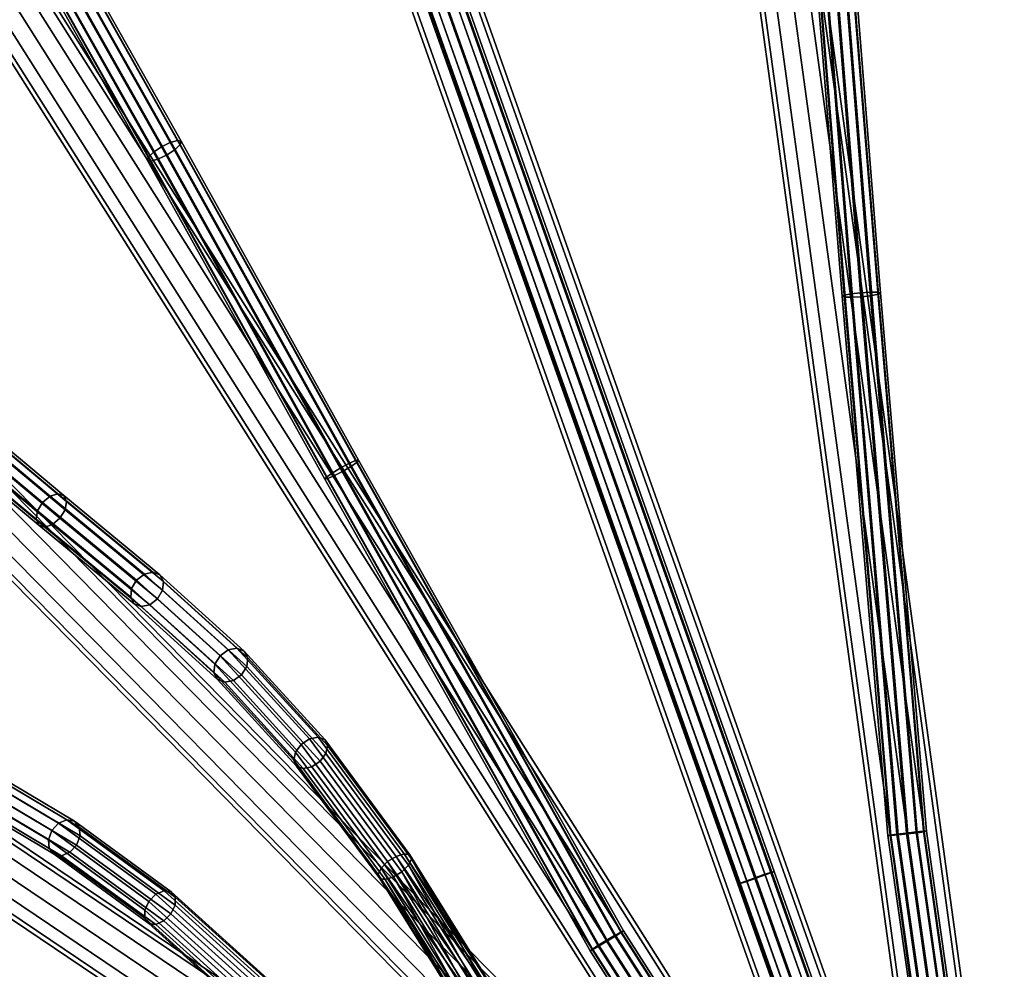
# Model space of a CAD drawing. Extents: x -43.1 to 43.1, y -41.3 to 41.3.
# Tile 512 of 744: x -7.9 to 0, y 4.9 to 12.5. Entities that reach past the tile are written whole.
import ezdxf

# ---------------------------------------------------------------- set-up
doc = ezdxf.new("R2010")
doc.units = 0
doc.layers.add('CABLE.1', color=18, linetype='CONTINUOUS')
doc.layers.add('METAL_BASE', color=254, linetype='CONTINUOUS')

msp = doc.modelspace()

# ---------------------------------------------------------------- linework, layer by layer
at = {"layer": 'CABLE.1'}
for points in [[(-6.6851, 11.5119, 36.455), (-6.7556, 11.4777, 36.4728), (-7.7512, 13.2467, 35.7588), (-7.6798, 13.2793, 35.7417)], [(-6.6272, 11.5285, 36.4015), (-6.6851, 11.5119, 36.455), (-7.6798, 13.2793, 35.7417), (-7.6181, 13.2893, 35.6909)], [(-6.5975, 11.523, 36.3267), (-6.6272, 11.5285, 36.4015), (-7.6181, 13.2893, 35.6909), (-7.5828, 13.2739, 35.6201)], [(-6.604, 11.4969, 36.2506), (-6.5975, 11.523, 36.3267), (-7.5828, 13.2739, 35.6201), (-7.5833, 13.2372, 35.5483)], [(-6.8199, 11.435, 36.4502), (-6.8608, 11.3953, 36.3933), (-7.8494, 13.1521, 35.6842), (-7.8133, 13.2001, 35.7378)], [(-6.7556, 11.4777, 36.4728), (-6.8199, 11.435, 36.4502), (-7.8133, 13.2001, 35.7378), (-7.7512, 13.2467, 35.7588)], [(-6.7091, 11.4145, 36.1711), (-6.6448, 11.4572, 36.1937), (-7.6195, 13.1892, 35.4947), (-7.6816, 13.1426, 35.4736)], [(-6.6448, 11.4572, 36.1937), (-6.604, 11.4969, 36.2506), (-7.5833, 13.2372, 35.5483), (-7.6195, 13.1892, 35.4947)], [(-1.2818, 10.2887, 17.8864), (-1.2994, 10.2789, 17.8084), (-1.5342, 13.1933, 17.3172), (-1.5175, 13.2144, 17.3933)], [(-1.2994, 10.2789, 17.8084), (-1.2756, 10.2727, 17.7318), (-1.5095, 13.176, 17.2424), (-1.5342, 13.1933, 17.3172)], [(-1.2275, 10.2994, 17.9448), (-1.2818, 10.2887, 17.8864), (-1.5175, 13.2144, 17.3933), (-1.4639, 13.2336, 17.4502)], [(-1.151, 10.3082, 17.9679), (-1.2275, 10.2994, 17.9448), (-1.4639, 13.2336, 17.4502), (-1.3877, 13.2457, 17.4728)], [(-1.0728, 10.3127, 17.9497), (-1.151, 10.3082, 17.9679), (-1.3877, 13.2457, 17.4728), (-1.3093, 13.2476, 17.455)], [(-1.1385, 10.2763, 17.6586), (-1.062, 10.2851, 17.6818), (-1.2953, 13.1812, 17.1937), (-1.3715, 13.169, 17.1711)], [(-1.0139, 10.3117, 17.8948), (-1.0728, 10.3127, 17.9497), (-1.3093, 13.2476, 17.455), (-1.2497, 13.2387, 17.4015)], [(-1.062, 10.2851, 17.6818), (-1.0077, 10.2958, 17.7402), (-1.2417, 13.2003, 17.2506), (-1.2953, 13.1812, 17.1937)], [(-0.9901, 10.3056, 17.8181), (-1.0139, 10.3117, 17.8948), (-1.2497, 13.2387, 17.4015), (-1.225, 13.2214, 17.3267)], [(-1.0077, 10.2958, 17.7402), (-0.9901, 10.3056, 17.8181), (-1.225, 13.2214, 17.3267), (-1.2417, 13.2003, 17.2506)], [(-6.8608, 11.3953, 36.3933), (-6.8673, 11.3692, 36.3172), (-7.8499, 13.1154, 35.6124), (-7.8494, 13.1521, 35.6842)], [(-6.8673, 11.3692, 36.3172), (-6.8376, 11.3637, 36.2424), (-7.8146, 13.1, 35.5416), (-7.8499, 13.1154, 35.6124)], [(-6.8376, 11.3637, 36.2424), (-6.7797, 11.3803, 36.1889), (-7.753, 13.11, 35.4908), (-7.8146, 13.1, 35.5416)], [(-6.7797, 11.3803, 36.1889), (-6.7091, 11.4145, 36.1711), (-7.6816, 13.1426, 35.4736), (-7.753, 13.11, 35.4908)], [(-1.8631, 5.6642, 27.911), (-1.9171, 5.6463, 27.9678), (-4.5528, 13.0895, 27.7084), (-4.498, 13.105, 27.6517)], [(-1.843, 5.6697, 27.8333), (-1.8631, 5.6642, 27.911), (-4.498, 13.105, 27.6517), (-4.4767, 13.1072, 27.5741)], [(-1.8621, 5.6613, 27.7557), (-1.843, 5.6697, 27.8333), (-4.4767, 13.1072, 27.5741), (-4.4947, 13.0955, 27.4966)], [(-1.2756, 10.2727, 17.7318), (-1.2167, 10.2718, 17.6769), (-1.4499, 13.1671, 17.1889), (-1.5095, 13.176, 17.2424)], [(-1.2167, 10.2718, 17.6769), (-1.1385, 10.2763, 17.6586), (-1.3715, 13.169, 17.1711), (-1.4499, 13.1671, 17.1889)], [(-2.0635, 5.5945, 27.9678), (-2.1167, 5.5744, 27.911), (-4.7516, 13.0152, 27.6517), (-4.6992, 13.0376, 27.7084)], [(-1.9904, 5.6208, 27.9886), (-2.0635, 5.5945, 27.9678), (-4.6992, 13.0376, 27.7084), (-4.6265, 13.0648, 27.7292)], [(-2.0617, 5.5894, 27.6989), (-1.9884, 5.615, 27.6781), (-4.6198, 13.0459, 27.4191), (-4.6934, 13.0212, 27.4398)], [(-1.9171, 5.6463, 27.9678), (-1.9904, 5.6208, 27.9886), (-4.6265, 13.0648, 27.7292), (-4.5528, 13.0895, 27.7084)], [(-1.9884, 5.615, 27.6781), (-1.9153, 5.6413, 27.6989), (-4.547, 13.0731, 27.4398), (-4.6198, 13.0459, 27.4191)], [(-1.9153, 5.6413, 27.6989), (-1.8621, 5.6613, 27.7557), (-4.4947, 13.0955, 27.4966), (-4.547, 13.0731, 27.4398)], [(-2.1167, 5.5744, 27.911), (-2.1358, 5.566, 27.8333), (-4.7695, 13.0035, 27.5741), (-4.7516, 13.0152, 27.6517)], [(-2.1358, 5.566, 27.8333), (-2.1157, 5.5715, 27.7557), (-4.7483, 13.0057, 27.4966), (-4.7695, 13.0035, 27.5741)], [(-2.1157, 5.5715, 27.7557), (-2.0617, 5.5894, 27.6989), (-4.6934, 13.0212, 27.4398), (-4.7483, 13.0057, 27.4966)], [(-5.1988, 8.9628, 36.8948), (-5.2528, 8.9393, 36.9497), (-6.6851, 11.5119, 36.455), (-6.6272, 11.5285, 36.4015)], [(-5.1746, 8.9671, 36.8181), (-5.1988, 8.9628, 36.8948), (-6.6272, 11.5285, 36.4015), (-6.5975, 11.523, 36.3267)], [(-5.3221, 8.9028, 36.9679), (-5.388, 8.863, 36.9448), (-6.8199, 11.435, 36.4502), (-6.7556, 11.4777, 36.4728)], [(-5.2528, 8.9393, 36.9497), (-5.3221, 8.9028, 36.9679), (-6.7556, 11.4777, 36.4728), (-6.6851, 11.5119, 36.455)], [(-5.2975, 8.8789, 36.6586), (-5.2316, 8.9186, 36.6818), (-6.6448, 11.4572, 36.1937), (-6.7091, 11.4145, 36.1711)], [(-5.2316, 8.9186, 36.6818), (-5.1866, 8.9509, 36.7402), (-6.604, 11.4969, 36.2506), (-6.6448, 11.4572, 36.1937)], [(-5.1866, 8.9509, 36.7402), (-5.1746, 8.9671, 36.8181), (-6.5975, 11.523, 36.3267), (-6.604, 11.4969, 36.2506)], [(-5.433, 8.8308, 36.8864), (-5.445, 8.8146, 36.8084), (-6.8673, 11.3692, 36.3172), (-6.8608, 11.3953, 36.3933)], [(-5.445, 8.8146, 36.8084), (-5.4208, 8.8188, 36.7318), (-6.8376, 11.3637, 36.2424), (-6.8673, 11.3692, 36.3172)], [(-5.388, 8.863, 36.9448), (-5.433, 8.8308, 36.8864), (-6.8608, 11.3953, 36.3933), (-6.8199, 11.435, 36.4502)], [(-5.4208, 8.8188, 36.7318), (-5.3668, 8.8424, 36.6769), (-6.7797, 11.3803, 36.1889), (-6.8376, 11.3637, 36.2424)], [(-5.3668, 8.8424, 36.6769), (-5.2975, 8.8789, 36.6586), (-6.7091, 11.4145, 36.1711), (-6.7797, 11.3803, 36.1889)], [(-0.9143, 5.9601, 18.0814), (-0.9324, 5.9561, 18.0032), (-1.2994, 10.2789, 17.8084), (-1.2818, 10.2887, 17.8864)], [(-0.9324, 5.9561, 18.0032), (-0.9092, 5.9567, 17.9262), (-1.2756, 10.2727, 17.7318), (-1.2994, 10.2789, 17.8084)], [(-0.8596, 5.9679, 18.1399), (-0.9143, 5.9601, 18.0814), (-1.2818, 10.2887, 17.8864), (-1.2275, 10.2994, 17.9448)], [(-0.9092, 5.9567, 17.9262), (-0.8509, 5.9619, 17.871), (-1.2167, 10.2718, 17.6769), (-1.2756, 10.2727, 17.7318)], [(-0.7832, 5.9771, 18.1629), (-0.8596, 5.9679, 18.1399), (-1.2275, 10.2994, 17.9448), (-1.151, 10.3082, 17.9679)], [(-0.8509, 5.9619, 17.871), (-0.7731, 5.9702, 17.8525), (-1.1385, 10.2763, 17.6586), (-1.2167, 10.2718, 17.6769)], [(-0.7053, 5.9855, 18.1444), (-0.7832, 5.9771, 18.1629), (-1.151, 10.3082, 17.9679), (-1.0728, 10.3127, 17.9497)], [(-0.7731, 5.9702, 17.8525), (-0.6966, 5.9795, 17.8755), (-1.062, 10.2851, 17.6818), (-1.1385, 10.2763, 17.6586)], [(-0.647, 5.9907, 18.0892), (-0.7053, 5.9855, 18.1444), (-1.0728, 10.3127, 17.9497), (-1.0139, 10.3117, 17.8948)], [(-0.6966, 5.9795, 17.8755), (-0.642, 5.9872, 17.934), (-1.0077, 10.2958, 17.7402), (-1.062, 10.2851, 17.6818)], [(-0.6238, 5.9913, 18.0122), (-0.647, 5.9907, 18.0892), (-1.0139, 10.3117, 17.8948), (-0.9901, 10.3056, 17.8181)], [(-0.642, 5.9872, 17.934), (-0.6238, 5.9913, 18.0122), (-0.9901, 10.3056, 17.8181), (-1.0077, 10.2958, 17.7402)], [(-7.6478, 8.6767, 41.167), (-7.7076, 8.6261, 41.1853), (-8.6076, 9.3767, 40.5132), (-8.5512, 9.4302, 40.4925)], [(-7.5855, 8.697, 41.12), (-7.6478, 8.6767, 41.167), (-8.5512, 9.4302, 40.4925), (-8.4994, 9.4594, 40.4376)], [(-7.5372, 8.6815, 41.0569), (-7.5855, 8.697, 41.12), (-8.4994, 9.4594, 40.4376), (-8.466, 9.4564, 40.3634)], [(-7.5274, 8.5683, 40.9499), (-7.5159, 8.6344, 40.9946), (-8.46, 9.422, 40.2897), (-8.4829, 9.3656, 40.2363)], [(-7.5159, 8.6344, 40.9946), (-7.5372, 8.6815, 41.0569), (-8.466, 9.4564, 40.3634), (-8.46, 9.422, 40.2897)], [(-7.7076, 8.6261, 41.1853), (-7.7487, 8.5587, 41.17), (-8.6534, 9.3133, 40.4943), (-8.6076, 9.3767, 40.5132)], [(-7.5685, 8.5008, 40.9346), (-7.5274, 8.5683, 40.9499), (-8.4829, 9.3656, 40.2363), (-8.5288, 9.3021, 40.2174)], [(-7.7487, 8.5587, 41.17), (-7.7602, 8.4925, 41.1252), (-8.6764, 9.2568, 40.4409), (-8.6534, 9.3133, 40.4943)], [(-7.7602, 8.4925, 41.1252), (-7.7389, 8.4454, 41.0629), (-8.6704, 9.2225, 40.3671), (-8.6764, 9.2568, 40.4409)], [(-7.6907, 8.4299, 40.9999), (-7.6283, 8.4502, 40.9529), (-8.5851, 9.2486, 40.2381), (-8.637, 9.2195, 40.2929)], [(-7.6283, 8.4502, 40.9529), (-7.5685, 8.5008, 40.9346), (-8.5288, 9.3021, 40.2174), (-8.5851, 9.2486, 40.2381)], [(-7.7389, 8.4454, 41.0629), (-7.6907, 8.4299, 40.9999), (-8.637, 9.2195, 40.2929), (-8.6704, 9.2225, 40.3671)], [(-3.124, 5.1541, 37.1444), (-3.1913, 5.1142, 37.1629), (-5.3221, 8.9028, 36.9679), (-5.2528, 8.9393, 36.9497)], [(-3.073, 5.183, 37.0892), (-3.124, 5.1541, 37.1444), (-5.2528, 8.9393, 36.9497), (-5.1988, 8.9628, 36.8948)], [(-3.1135, 5.1522, 36.8755), (-3.067, 5.1819, 36.934), (-5.1866, 8.9509, 36.7402), (-5.2316, 8.9186, 36.6818)], [(-3.0522, 5.1931, 37.0122), (-3.073, 5.183, 37.0892), (-5.1988, 8.9628, 36.8948), (-5.1746, 8.9671, 36.8181)], [(-3.067, 5.1819, 36.934), (-3.0522, 5.1931, 37.0122), (-5.1746, 8.9671, 36.8181), (-5.1866, 8.9509, 36.7402)], [(-3.2571, 5.074, 37.1399), (-3.3036, 5.0443, 37.0814), (-5.433, 8.8308, 36.8864), (-5.388, 8.863, 36.9448)], [(-3.2976, 5.0433, 36.9262), (-3.2466, 5.0722, 36.871), (-5.3668, 8.8424, 36.6769), (-5.4208, 8.8188, 36.7318)], [(-3.1913, 5.1142, 37.1629), (-3.2571, 5.074, 37.1399), (-5.388, 8.863, 36.9448), (-5.3221, 8.9028, 36.9679)], [(-3.2466, 5.0722, 36.871), (-3.1793, 5.1121, 36.8525), (-5.2975, 8.8789, 36.6586), (-5.3668, 8.8424, 36.6769)], [(-3.1793, 5.1121, 36.8525), (-3.1135, 5.1522, 36.8755), (-5.2316, 8.9186, 36.6818), (-5.2975, 8.8789, 36.6586)], [(-3.3036, 5.0443, 37.0814), (-3.3184, 5.0331, 37.0032), (-5.445, 8.8146, 36.8084), (-5.433, 8.8308, 36.8864)], [(-3.3184, 5.0331, 37.0032), (-3.2976, 5.0433, 36.9262), (-5.4208, 8.8188, 36.7318), (-5.445, 8.8146, 36.8084)], [(-6.8235, 8.0687, 42.0605), (-6.8917, 8.0533, 42.1002), (-7.6478, 8.6767, 41.167), (-7.5855, 8.697, 41.12)], [(-6.7677, 8.0469, 42.0066), (-6.8235, 8.0687, 42.0605), (-7.5855, 8.697, 41.12), (-7.5372, 8.6815, 41.0569)], [(-6.9542, 8.005, 42.1152), (-6.9942, 7.9366, 42.1015), (-7.7487, 8.5587, 41.17), (-7.7076, 8.6261, 41.1853)], [(-6.8917, 8.0533, 42.1002), (-6.9542, 8.005, 42.1152), (-7.7076, 8.6261, 41.1853), (-7.6478, 8.6767, 41.167)], [(-6.7394, 7.9939, 41.9532), (-6.7677, 8.0469, 42.0066), (-7.5372, 8.6815, 41.0569), (-7.5159, 8.6344, 40.9946)], [(-6.7461, 7.9238, 41.9143), (-6.7394, 7.9939, 41.9532), (-7.5159, 8.6344, 40.9946), (-7.5274, 8.5683, 40.9499)], [(-6.9942, 7.9366, 42.1015), (-7.0009, 7.8665, 42.0626), (-7.7602, 8.4925, 41.1252), (-7.7487, 8.5587, 41.17)], [(-6.7861, 7.8554, 41.9006), (-6.7461, 7.9238, 41.9143), (-7.5274, 8.5683, 40.9499), (-7.5685, 8.5008, 40.9346)], [(-7.0009, 7.8665, 42.0626), (-6.9726, 7.8135, 42.0092), (-7.7389, 8.4454, 41.0629), (-7.7602, 8.4925, 41.1252)], [(-6.9726, 7.8135, 42.0092), (-6.9168, 7.7917, 41.9553), (-7.6907, 8.4299, 40.9999), (-7.7389, 8.4454, 41.0629)], [(-6.9168, 7.7917, 41.9553), (-6.8486, 7.807, 41.9156), (-7.6283, 8.4502, 40.9529), (-7.6907, 8.4299, 40.9999)], [(-6.8486, 7.807, 41.9156), (-6.7861, 7.8554, 41.9006), (-7.5685, 8.5008, 40.9346), (-7.6283, 8.4502, 40.9529)], [(-6.2201, 7.4446, 43.1467), (-6.2847, 7.3982, 43.1585), (-6.9542, 8.005, 42.1152), (-6.8917, 8.0533, 42.1002)], [(-6.1498, 7.458, 43.1101), (-6.2201, 7.4446, 43.1467), (-6.8917, 8.0533, 42.1002), (-6.8235, 8.0687, 42.0605)], [(-6.0926, 7.4349, 43.0584), (-6.1498, 7.458, 43.1101), (-6.8235, 8.0687, 42.0605), (-6.7677, 8.0469, 42.0066)], [(-6.2847, 7.3982, 43.1585), (-6.3263, 7.3313, 43.1423), (-6.9942, 7.9366, 42.1015), (-6.9542, 8.005, 42.1152)], [(-6.064, 7.3815, 43.0056), (-6.0926, 7.4349, 43.0584), (-6.7677, 8.0469, 42.0066), (-6.7394, 7.9939, 41.9532)], [(-6.0715, 7.312, 42.9657), (-6.064, 7.3815, 43.0056), (-6.7394, 7.9939, 41.9532), (-6.7461, 7.9238, 41.9143)], [(-6.3263, 7.3313, 43.1423), (-6.3339, 7.2618, 43.1024), (-7.0009, 7.8665, 42.0626), (-6.9942, 7.9366, 42.1015)], [(-6.1132, 7.2451, 42.9494), (-6.0715, 7.312, 42.9657), (-6.7461, 7.9238, 41.9143), (-6.7861, 7.8554, 41.9006)], [(-6.3339, 7.2618, 43.1024), (-6.3052, 7.2084, 43.0495), (-6.9726, 7.8135, 42.0092), (-7.0009, 7.8665, 42.0626)], [(-6.1778, 7.1988, 42.9612), (-6.1132, 7.2451, 42.9494), (-6.7861, 7.8554, 41.9006), (-6.8486, 7.807, 41.9156)], [(-6.3052, 7.2084, 43.0495), (-6.2481, 7.1853, 42.9978), (-6.9168, 7.7917, 41.9553), (-6.9726, 7.8135, 42.0092)], [(-6.2481, 7.1853, 42.9978), (-6.1778, 7.1988, 42.9612), (-6.8486, 7.807, 41.9156), (-6.9168, 7.7917, 41.9553)], [(-5.5692, 6.7311, 44.1522), (-5.6357, 6.6868, 44.1612), (-6.2847, 7.3982, 43.1585), (-6.2201, 7.4446, 43.1467)], [(-5.5, 6.7456, 44.114), (-5.5692, 6.7311, 44.1522), (-6.2201, 7.4446, 43.1467), (-6.1498, 7.458, 43.1101)], [(-5.4465, 6.7265, 44.0567), (-5.5, 6.7456, 44.114), (-6.1498, 7.458, 43.1101), (-6.0926, 7.4349, 43.0584)], [(-5.4232, 6.6788, 43.9957), (-5.4465, 6.7265, 44.0567), (-6.0926, 7.4349, 43.0584), (-6.064, 7.3815, 43.0056)], [(-5.6357, 6.6868, 44.1612), (-5.6816, 6.6246, 44.1385), (-6.3263, 7.3313, 43.1423), (-6.2847, 7.3982, 43.1585)], [(-5.4363, 6.6153, 43.9474), (-5.4232, 6.6788, 43.9957), (-6.064, 7.3815, 43.0056), (-6.0715, 7.312, 42.9657)], [(-5.6816, 6.6246, 44.1385), (-5.6947, 6.5611, 44.0902), (-6.3339, 7.2618, 43.1024), (-6.3263, 7.3313, 43.1423)], [(-5.6947, 6.5611, 44.0902), (-5.6714, 6.5134, 44.0292), (-6.3052, 7.2084, 43.0495), (-6.3339, 7.2618, 43.1024)], [(-5.4822, 6.553, 43.9247), (-5.4363, 6.6153, 43.9474), (-6.0715, 7.312, 42.9657), (-6.1132, 7.2451, 42.9494)], [(-5.6714, 6.5134, 44.0292), (-5.6179, 6.4942, 43.9719), (-6.2481, 7.1853, 42.9978), (-6.3052, 7.2084, 43.0495)], [(-5.6179, 6.4942, 43.9719), (-5.5487, 6.5087, 43.9336), (-6.1778, 7.1988, 42.9612), (-6.2481, 7.1853, 42.9978)], [(-5.5487, 6.5087, 43.9336), (-5.4822, 6.553, 43.9247), (-6.1132, 7.2451, 42.9494), (-6.1778, 7.1988, 42.9612)], [(-4.8737, 5.7896, 44.9532), (-4.9419, 5.7476, 44.9603), (-5.6357, 6.6868, 44.1612), (-5.5692, 6.7311, 44.1522)], [(-4.8084, 5.8095, 44.9102), (-4.8737, 5.7896, 44.9532), (-5.5692, 6.7311, 44.1522), (-5.5, 6.7456, 44.114)], [(-4.7636, 5.8019, 44.843), (-4.8084, 5.8095, 44.9102), (-5.5, 6.7456, 44.114), (-5.4465, 6.7265, 44.0567)], [(-4.7512, 5.7689, 44.7695), (-4.7636, 5.8019, 44.843), (-5.4465, 6.7265, 44.0567), (-5.4232, 6.6788, 43.9957)], [(-4.9419, 5.7476, 44.9603), (-4.9947, 5.6947, 44.9297), (-5.6816, 6.6246, 44.1385), (-5.6357, 6.6868, 44.1612)], [(-4.7746, 5.7193, 44.7094), (-4.7512, 5.7689, 44.7695), (-5.4232, 6.6788, 43.9957), (-5.4363, 6.6153, 43.9474)], [(-4.9947, 5.6947, 44.9297), (-5.0181, 5.6451, 44.8696), (-5.6947, 6.5611, 44.0902), (-5.6816, 6.6246, 44.1385)], [(-5.0181, 5.6451, 44.8696), (-5.0057, 5.6121, 44.7961), (-5.6714, 6.5134, 44.0292), (-5.6947, 6.5611, 44.0902)], [(-4.8957, 5.6244, 44.686), (-4.8275, 5.6664, 44.6789), (-5.4822, 6.553, 43.9247), (-5.5487, 6.5087, 43.9336)], [(-4.8275, 5.6664, 44.6789), (-4.7746, 5.7193, 44.7094), (-5.4363, 6.6153, 43.9474), (-5.4822, 6.553, 43.9247)], [(-7.5794, 6.055, 7.1467), (-7.6335, 5.9967, 7.1585), (-8.4106, 6.4578, 6.1152), (-8.3589, 6.5177, 6.1002)], [(-7.5132, 6.0822, 7.1101), (-7.5794, 6.055, 7.1467), (-8.3589, 6.5177, 6.1002), (-8.2951, 6.5463, 6.0605)], [(-7.4526, 6.071, 7.0584), (-7.5132, 6.0822, 7.1101), (-8.2951, 6.5463, 6.0605), (-8.2361, 6.5361, 6.0066)], [(-7.4139, 6.0243, 7.0056), (-7.4526, 6.071, 7.0584), (-8.2361, 6.5361, 6.0066), (-8.1978, 6.4898, 5.9532)], [(-7.4074, 5.9548, 6.9657), (-7.4139, 6.0243, 7.0056), (-8.1978, 6.4898, 5.9532), (-8.1904, 6.4198, 5.9143)], [(-5.0057, 5.6121, 44.7961), (-4.9609, 5.6045, 44.7289), (-5.6179, 6.4942, 43.9719), (-5.6714, 6.5134, 44.0292)], [(-4.9609, 5.6045, 44.7289), (-4.8957, 5.6244, 44.686), (-5.5487, 6.5087, 43.9336), (-5.6179, 6.4942, 43.9719)], [(-7.6335, 5.9967, 7.1585), (-7.661, 5.9228, 7.1423), (-8.4361, 6.3828, 6.1015), (-8.4106, 6.4578, 6.1152)], [(-7.4349, 5.8809, 6.9494), (-7.4074, 5.9548, 6.9657), (-8.1904, 6.4198, 5.9143), (-8.2159, 6.3448, 5.9006)], [(-7.661, 5.9228, 7.1423), (-7.6545, 5.8533, 7.1024), (-8.4287, 6.3128, 6.0626), (-8.4361, 6.3828, 6.1015)], [(-7.489, 5.8226, 6.9612), (-7.4349, 5.8809, 6.9494), (-8.2159, 6.3448, 5.9006), (-8.2676, 6.2849, 5.9156)], [(-7.6545, 5.8533, 7.1024), (-7.6158, 5.8066, 7.0495), (-8.3904, 6.2665, 6.0092), (-8.4287, 6.3128, 6.0626)], [(-7.6158, 5.8066, 7.0495), (-7.5552, 5.7954, 6.9978), (-8.3314, 6.2563, 5.9553), (-8.3904, 6.2665, 6.0092)], [(-7.5552, 5.7954, 6.9978), (-7.489, 5.8226, 6.9612), (-8.2676, 6.2849, 5.9156), (-8.3314, 6.2563, 5.9553)], [(-6.7344, 5.5137, 8.114), (-6.7994, 5.4857, 8.1522), (-7.5794, 6.055, 7.1467), (-7.5132, 6.0822, 7.1101)], [(-6.6782, 5.5056, 8.0567), (-6.7344, 5.5137, 8.114), (-7.5132, 6.0822, 7.1101), (-7.4526, 6.071, 7.0584)], [(-6.7994, 5.4857, 8.1522), (-6.8557, 5.429, 8.1612), (-7.6335, 5.9967, 7.1585), (-7.5794, 6.055, 7.1467)], [(-6.6459, 5.4635, 7.9957), (-6.6782, 5.5056, 8.0567), (-7.4526, 6.071, 7.0584), (-7.4139, 6.0243, 7.0056)], [(-6.646, 5.3986, 7.9474), (-6.6459, 5.4635, 7.9957), (-7.4139, 6.0243, 7.0056), (-7.4074, 5.9548, 6.9657)], [(-6.8557, 5.429, 8.1612), (-6.8883, 5.3588, 8.1385), (-7.661, 5.9228, 7.1423), (-7.6335, 5.9967, 7.1585)], [(-6.8883, 5.3588, 8.1385), (-6.8885, 5.294, 8.0902), (-7.6545, 5.8533, 7.1024), (-7.661, 5.9228, 7.1423)], [(-6.6786, 5.3285, 7.9247), (-6.646, 5.3986, 7.9474), (-7.4074, 5.9548, 6.9657), (-7.4349, 5.8809, 6.9494)], [(-0.5401, 3.3275, 18.0995), (-0.5587, 3.3262, 18.0213), (-0.9324, 5.9561, 18.0032), (-0.9143, 5.9601, 18.0814)], [(-0.5587, 3.3262, 18.0213), (-0.5361, 3.3312, 17.9443), (-0.9092, 5.9567, 17.9262), (-0.9324, 5.9561, 18.0032)], [(-0.4854, 3.3347, 18.158), (-0.5401, 3.3275, 18.0995), (-0.9143, 5.9601, 18.0814), (-0.8596, 5.9679, 18.1399)], [(-0.5361, 3.3312, 17.9443), (-0.4784, 3.3411, 17.8891), (-0.8509, 5.9619, 17.871), (-0.9092, 5.9567, 17.9262)], [(-0.4092, 3.3459, 18.1811), (-0.4854, 3.3347, 18.158), (-0.8596, 5.9679, 18.1399), (-0.7832, 5.9771, 18.1629)], [(-0.4784, 3.3411, 17.8891), (-0.4011, 3.3533, 17.8705), (-0.7731, 5.9702, 17.8525), (-0.8509, 5.9619, 17.871)], [(-0.332, 3.3581, 18.1625), (-0.4092, 3.3459, 18.1811), (-0.7832, 5.9771, 18.1629), (-0.7053, 5.9855, 18.1444)], [(-0.4011, 3.3533, 17.8705), (-0.3249, 3.3645, 17.8936), (-0.6966, 5.9795, 17.8755), (-0.7731, 5.9702, 17.8525)], [(-0.2743, 3.3681, 18.1074), (-0.332, 3.3581, 18.1625), (-0.7053, 5.9855, 18.1444), (-0.647, 5.9907, 18.0892)], [(-0.3249, 3.3645, 17.8936), (-0.2702, 3.3717, 17.9521), (-0.642, 5.9872, 17.934), (-0.6966, 5.9795, 17.8755)], [(-0.2517, 3.373, 18.0303), (-0.2743, 3.3681, 18.1074), (-0.647, 5.9907, 18.0892), (-0.6238, 5.9913, 18.0122)], [(-0.2702, 3.3717, 17.9521), (-0.2517, 3.373, 18.0303), (-0.6238, 5.9913, 18.0122), (-0.642, 5.9872, 17.934)], [(-6.8885, 5.294, 8.0902), (-6.8561, 5.2519, 8.0292), (-7.6158, 5.8066, 7.0495), (-7.6545, 5.8533, 7.1024)], [(-6.7349, 5.2718, 7.9336), (-6.6786, 5.3285, 7.9247), (-7.4349, 5.8809, 6.9494), (-7.489, 5.8226, 6.9612)], [(-6.8561, 5.2519, 8.0292), (-6.7999, 5.2438, 7.9719), (-7.5552, 5.7954, 6.9978), (-7.6158, 5.8066, 7.0495)], [(-6.7999, 5.2438, 7.9719), (-6.7349, 5.2718, 7.9336), (-7.489, 5.8226, 6.9612), (-7.5552, 5.7954, 6.9978)], [(-4.9419, 5.7476, 44.9603), (-4.8737, 5.7896, 44.9532), (-4.0783, 4.5166, 45.3721)], [(-4.8737, 5.7896, 44.9532), (-4.8084, 5.8095, 44.9102), (-4.0231, 4.5516, 45.3233)], [(-4.0231, 4.5516, 45.3233), (-4.0783, 4.5166, 45.3721), (-4.8737, 5.7896, 44.9532)], [(-3.9914, 4.5634, 45.2492), (-4.0231, 4.5516, 45.3233), (-4.8084, 5.8095, 44.9102)], [(-4.8084, 5.8095, 44.9102), (-4.7636, 5.8019, 44.843), (-3.9914, 4.5634, 45.2492)], [(-4.7512, 5.7689, 44.7695), (-4.7746, 5.7193, 44.7094), (-4.0237, 4.5118, 45.1057)], [(-3.9916, 4.5489, 45.1695), (-3.9914, 4.5634, 45.2492), (-4.7636, 5.8019, 44.843)], [(-4.7636, 5.8019, 44.843), (-4.7512, 5.7689, 44.7695), (-3.9916, 4.5489, 45.1695)], [(-4.0237, 4.5118, 45.1057), (-3.9916, 4.5489, 45.1695), (-4.7512, 5.7689, 44.7695)], [(-5.0181, 5.6451, 44.8696), (-4.9947, 5.6947, 44.9297), (-4.1975, 4.4182, 45.3516)], [(-4.9947, 5.6947, 44.9297), (-4.9419, 5.7476, 44.9603), (-4.1421, 4.4677, 45.3825)], [(-4.1421, 4.4677, 45.3825), (-4.1975, 4.4182, 45.3516), (-4.9947, 5.6947, 44.9297)], [(-4.0783, 4.5166, 45.3721), (-4.1421, 4.4677, 45.3825), (-4.9419, 5.7476, 44.9603)], [(-4.7746, 5.7193, 44.7094), (-4.8275, 5.6664, 44.6789), (-4.0791, 4.4622, 45.0749)], [(-4.0791, 4.4622, 45.0749), (-4.0237, 4.5118, 45.1057), (-4.7746, 5.7193, 44.7094)], [(-5.0057, 5.6121, 44.7961), (-5.0181, 5.6451, 44.8696), (-4.2296, 4.3811, 45.2878)], [(-4.1975, 4.4182, 45.3516), (-4.2296, 4.3811, 45.2878), (-5.0181, 5.6451, 44.8696)], [(-4.9609, 5.6045, 44.7289), (-5.0057, 5.6121, 44.7961), (-4.2298, 4.3665, 45.2082)], [(-4.2296, 4.3811, 45.2878), (-4.2298, 4.3665, 45.2082), (-5.0057, 5.6121, 44.7961)], [(-4.8957, 5.6244, 44.686), (-4.9609, 5.6045, 44.7289), (-4.1981, 4.3784, 45.134)], [(-4.2298, 4.3665, 45.2082), (-4.1981, 4.3784, 45.134), (-4.9609, 5.6045, 44.7289)], [(-4.8275, 5.6664, 44.6789), (-4.8957, 5.6244, 44.686), (-4.1429, 4.4134, 45.0852)], [(-4.1981, 4.3784, 45.134), (-4.1429, 4.4134, 45.0852), (-4.8957, 5.6244, 44.686)], [(-4.1429, 4.4134, 45.0852), (-4.0791, 4.4622, 45.0749), (-4.8275, 5.6664, 44.6789)], [(-1.1082, 3.1296, 28.0068), (-1.1816, 3.104, 27.986), (-2.0635, 5.5945, 27.9678), (-1.9904, 5.6208, 27.9886)], [(-1.1833, 3.109, 27.7169), (-1.1103, 3.1353, 27.6961), (-1.9884, 5.615, 27.6781), (-2.0617, 5.5894, 27.6989)], [(-1.0352, 3.1559, 27.986), (-1.1082, 3.1296, 28.0068), (-1.9904, 5.6208, 27.9886), (-1.9171, 5.6463, 27.9678)], [(-1.1103, 3.1353, 27.6961), (-1.0369, 3.1608, 27.7169), (-1.9153, 5.6413, 27.6989), (-1.9884, 5.615, 27.6781)], [(-0.982, 3.1759, 27.9291), (-1.0352, 3.1559, 27.986), (-1.9171, 5.6463, 27.9678), (-1.8631, 5.6642, 27.911)], [(-1.0369, 3.1608, 27.7169), (-0.983, 3.1788, 27.7738), (-1.8621, 5.6613, 27.7557), (-1.9153, 5.6413, 27.6989)], [(-0.9629, 3.1843, 27.8515), (-0.982, 3.1759, 27.9291), (-1.8631, 5.6642, 27.911), (-1.843, 5.6697, 27.8333)], [(-0.983, 3.1788, 27.7738), (-0.9629, 3.1843, 27.8515), (-1.843, 5.6697, 27.8333), (-1.8621, 5.6613, 27.7557)], [(-1.2355, 3.0861, 27.9291), (-1.2557, 3.0806, 27.8515), (-2.1358, 5.566, 27.8333), (-2.1167, 5.5744, 27.911)], [(-1.2557, 3.0806, 27.8515), (-1.2365, 3.089, 27.7738), (-2.1157, 5.5715, 27.7557), (-2.1358, 5.566, 27.8333)], [(-1.1816, 3.104, 27.986), (-1.2355, 3.0861, 27.9291), (-2.1167, 5.5744, 27.911), (-2.0635, 5.5945, 27.9678)], [(-1.2365, 3.089, 27.7738), (-1.1833, 3.109, 27.7169), (-2.0617, 5.5894, 27.6989), (-2.1157, 5.5715, 27.7557)], [(-5.9301, 4.7018, 8.9532), (-5.9885, 4.647, 8.9603), (-6.8557, 5.429, 8.1612), (-6.7994, 5.4857, 8.1522)], [(-5.8701, 4.7342, 8.9102), (-5.9301, 4.7018, 8.9532), (-6.7994, 5.4857, 8.1522), (-6.7344, 5.5137, 8.114)], [(-5.8247, 4.7357, 8.843), (-5.8701, 4.7342, 8.9102), (-6.7344, 5.5137, 8.114), (-6.6782, 5.5056, 8.0567)], [(-5.806, 4.7058, 8.7695), (-5.8247, 4.7357, 8.843), (-6.6782, 5.5056, 8.0567), (-6.6459, 5.4635, 7.9957)], [(-5.819, 4.6526, 8.7094), (-5.806, 4.7058, 8.7695), (-6.6459, 5.4635, 7.9957), (-6.646, 5.3986, 7.9474)], [(-5.9885, 4.647, 8.9603), (-6.0298, 4.5846, 8.9297), (-6.8883, 5.3588, 8.1385), (-6.8557, 5.429, 8.1612)], [(-5.8603, 4.5902, 8.6789), (-5.819, 4.6526, 8.7094), (-6.646, 5.3986, 7.9474), (-6.6786, 5.3285, 7.9247)], [(-6.0298, 4.5846, 8.9297), (-6.0428, 4.5314, 8.8696), (-6.8885, 5.294, 8.0902), (-6.8883, 5.3588, 8.1385)], [(-6.0428, 4.5314, 8.8696), (-6.0241, 4.5015, 8.7961), (-6.8561, 5.2519, 8.0292), (-6.8885, 5.294, 8.0902)], [(-5.9187, 4.5354, 8.686), (-5.8603, 4.5902, 8.6789), (-6.6786, 5.3285, 7.9247), (-6.7349, 5.2718, 7.9336)], [(-6.0241, 4.5015, 8.7961), (-5.9787, 4.5029, 8.7289), (-6.7999, 5.2438, 7.9719), (-6.8561, 5.2519, 8.0292)], [(-5.9787, 4.5029, 8.7289), (-5.9187, 4.5354, 8.686), (-6.7349, 5.2718, 7.9336), (-6.7999, 5.2438, 7.9719)], [(-1.6947, 2.9181, 37.1625), (-1.7599, 2.875, 37.1811), (-3.1913, 5.1142, 37.1629), (-3.124, 5.1541, 37.1444)], [(-1.7556, 2.885, 36.8705), (-1.6909, 2.9268, 36.8936), (-3.1135, 5.1522, 36.8755), (-3.1793, 5.1121, 36.8525)], [(-1.6463, 2.951, 37.1074), (-1.6947, 2.9181, 37.1625), (-3.124, 5.1541, 37.1444), (-3.073, 5.183, 37.0892)], [(-1.6909, 2.9268, 36.8936), (-1.6441, 2.9561, 36.9521), (-3.067, 5.1819, 36.934), (-3.1135, 5.1522, 36.8755)], [(-1.6278, 2.965, 37.0303), (-1.6463, 2.951, 37.1074), (-3.073, 5.183, 37.0892), (-3.0522, 5.1931, 37.0122)], [(-1.6441, 2.9561, 36.9521), (-1.6278, 2.965, 37.0303), (-3.0522, 5.1931, 37.0122), (-3.067, 5.1819, 36.934)], [(-1.8246, 2.8332, 37.158), (-1.8714, 2.8039, 37.0995), (-3.3036, 5.0443, 37.0814), (-3.2571, 5.074, 37.1399)], [(-1.8692, 2.8089, 36.9443), (-1.8209, 2.8419, 36.8891), (-3.2466, 5.0722, 36.871), (-3.2976, 5.0433, 36.9262)], [(-1.7599, 2.875, 37.1811), (-1.8246, 2.8332, 37.158), (-3.2571, 5.074, 37.1399), (-3.1913, 5.1142, 37.1629)], [(-1.8209, 2.8419, 36.8891), (-1.7556, 2.885, 36.8705), (-3.1793, 5.1121, 36.8525), (-3.2466, 5.0722, 36.871)], [(-1.8714, 2.8039, 37.0995), (-1.8877, 2.795, 37.0213), (-3.3184, 5.0331, 37.0032), (-3.3036, 5.0443, 37.0814)], [(-1.8877, 2.795, 37.0213), (-1.8692, 2.8089, 36.9443), (-3.2976, 5.0433, 36.9262), (-3.3184, 5.0331, 37.0032)]]:
    msp.add_3dface(points, dxfattribs=at)
at = {"layer": 'METAL_BASE'}
for points in [[(-13.9974, 39.4997, 30.3761), (-13.8701, 39.5447, 30.3399), (-0.4221, 1.5689, 30.3399), (-0.5494, 1.5238, 30.3761)], [(-13.8701, 39.5447, 29.872), (-13.9974, 39.4997, 29.8358), (-0.5494, 1.5238, 29.8358), (-0.4221, 1.5689, 29.872)], [(-13.8701, 39.5447, 30.3399), (-13.7769, 39.5777, 30.241), (-0.3289, 1.6019, 30.241), (-0.4221, 1.5689, 30.3399)], [(-13.7769, 39.5777, 29.9709), (-13.8701, 39.5447, 29.872), (-0.4221, 1.5689, 29.872), (-0.3289, 1.6019, 29.9709)], [(-13.7769, 39.5777, 30.241), (-13.7428, 39.5898, 30.106), (-0.2948, 1.6139, 30.106), (-0.3289, 1.6019, 30.241)], [(-13.7428, 39.5898, 30.106), (-13.7769, 39.5777, 29.9709), (-0.3289, 1.6019, 29.9709), (-0.2948, 1.6139, 30.106)], [(-14.1247, 39.4546, 30.3399), (-13.9974, 39.4997, 30.3761), (-0.5494, 1.5238, 30.3761), (-0.6767, 1.4787, 30.3399)], [(-13.9974, 39.4997, 29.8358), (-14.1247, 39.4546, 29.872), (-0.6767, 1.4787, 29.872), (-0.5494, 1.5238, 29.8358)], [(-14.252, 39.4095, 30.106), (-14.2179, 39.4216, 30.241), (-0.7699, 1.4457, 30.241), (-0.8041, 1.4336, 30.106)], [(-14.2179, 39.4216, 29.9709), (-14.252, 39.4095, 30.106), (-0.8041, 1.4336, 30.106), (-0.7699, 1.4457, 29.9709)], [(-14.2179, 39.4216, 30.241), (-14.1247, 39.4546, 30.3399), (-0.6767, 1.4787, 30.3399), (-0.7699, 1.4457, 30.241)], [(-14.1247, 39.4546, 29.872), (-14.2179, 39.4216, 29.9709), (-0.7699, 1.4457, 29.9709), (-0.6767, 1.4787, 29.872)], [(-4.6929, 32.513, 20.312), (-4.657, 32.518, 20.447), (-0.4094, 1.5747, 20.447), (-0.4452, 1.5697, 20.312)], [(-4.657, 32.518, 20.1769), (-4.6929, 32.513, 20.312), (-0.4452, 1.5697, 20.312), (-0.4094, 1.5747, 20.1769)], [(-4.657, 32.518, 20.447), (-4.5591, 32.5314, 20.5459), (-0.3114, 1.5881, 20.5459), (-0.4094, 1.5747, 20.447)], [(-4.5591, 32.5314, 20.0781), (-4.657, 32.518, 20.1769), (-0.4094, 1.5747, 20.1769), (-0.3114, 1.5881, 20.0781)], [(-4.5591, 32.5314, 20.5459), (-4.4253, 32.5498, 20.5821), (-0.1776, 1.6065, 20.5821), (-0.3114, 1.5881, 20.5459)], [(-4.4253, 32.5498, 20.0419), (-4.5591, 32.5314, 20.0781), (-0.3114, 1.5881, 20.0781), (-0.1776, 1.6065, 20.0419)], [(-4.4253, 32.5498, 20.5821), (-4.2915, 32.5681, 20.5459), (-0.0438, 1.6248, 20.5459), (-0.1776, 1.6065, 20.5821)], [(-4.2915, 32.5681, 20.0781), (-4.4253, 32.5498, 20.0419), (-0.1776, 1.6065, 20.0419), (-0.0438, 1.6248, 20.0781)], [(-4.2915, 32.5681, 20.5459), (-4.1935, 32.5816, 20.447), (0.0541, 1.6383, 20.447), (-0.0438, 1.6248, 20.5459)], [(-4.1935, 32.5816, 20.1769), (-4.2915, 32.5681, 20.0781), (-0.0438, 1.6248, 20.0781), (0.0541, 1.6383, 20.1769)], [(-4.1935, 32.5816, 20.447), (-4.1577, 32.5865, 20.312), (0.09, 1.6432, 20.312), (0.0541, 1.6383, 20.447)], [(-4.1577, 32.5865, 20.312), (-4.1935, 32.5816, 20.1769), (0.0541, 1.6383, 20.1769), (0.09, 1.6432, 20.312)], [(-17.4109, 27.8561, 39.5459), (-17.3273, 27.909, 39.447), (-0.6301, 1.5132, 39.447), (-0.7137, 1.4604, 39.5459)], [(-17.3273, 27.909, 39.1769), (-17.4109, 27.8561, 39.0781), (-0.7137, 1.4604, 39.0781), (-0.6301, 1.5132, 39.1769)], [(-17.3273, 27.909, 39.447), (-17.2967, 27.9283, 39.312), (-0.5995, 1.5326, 39.312), (-0.6301, 1.5132, 39.447)], [(-17.2967, 27.9283, 39.312), (-17.3273, 27.909, 39.1769), (-0.6301, 1.5132, 39.1769), (-0.5995, 1.5326, 39.312)], [(-17.6391, 27.7117, 39.5459), (-17.525, 27.7839, 39.5821), (-0.8278, 1.3882, 39.5821), (-0.9419, 1.316, 39.5459)], [(-17.525, 27.7839, 39.0419), (-17.6391, 27.7117, 39.0781), (-0.9419, 1.316, 39.0781), (-0.8278, 1.3882, 39.0419)], [(-17.525, 27.7839, 39.5821), (-17.4109, 27.8561, 39.5459), (-0.7137, 1.4604, 39.5459), (-0.8278, 1.3882, 39.5821)], [(-17.4109, 27.8561, 39.0781), (-17.525, 27.7839, 39.0419), (-0.8278, 1.3882, 39.0419), (-0.7137, 1.4604, 39.0781)], [(-17.7227, 27.6588, 39.447), (-17.6391, 27.7117, 39.5459), (-0.9419, 1.316, 39.5459), (-1.0255, 1.2631, 39.447)], [(-17.6391, 27.7117, 39.0781), (-17.7227, 27.6588, 39.1769), (-1.0255, 1.2631, 39.1769), (-0.9419, 1.316, 39.0781)], [(-17.7533, 27.6395, 39.312), (-17.7227, 27.6588, 39.447), (-1.0255, 1.2631, 39.447), (-1.0561, 1.2438, 39.312)], [(-17.7227, 27.6588, 39.1769), (-17.7533, 27.6395, 39.312), (-1.0561, 1.2438, 39.312), (-1.0255, 1.2631, 39.1769)], [(-12.276, 12.9738, 47.7519), (-12.2055, 13.0431, 47.6531), (-0.8298, 1.4672, 47.6531), (-0.9003, 1.3979, 47.7519)], [(-12.2055, 13.0431, 47.3829), (-12.276, 12.9738, 47.2841), (-0.9003, 1.3979, 47.2841), (-0.8298, 1.4672, 47.3829)], [(-12.2055, 13.0431, 47.6531), (-12.1796, 13.0685, 47.518), (-0.804, 1.4925, 47.518), (-0.8298, 1.4672, 47.6531)], [(-12.1796, 13.0685, 47.518), (-12.2055, 13.0431, 47.3829), (-0.8298, 1.4672, 47.3829), (-0.804, 1.4925, 47.518)], [(-12.3723, 12.8792, 47.7881), (-12.276, 12.9738, 47.7519), (-0.9003, 1.3979, 47.7519), (-0.9966, 1.3032, 47.7881)], [(-12.276, 12.9738, 47.2841), (-12.3723, 12.8792, 47.2479), (-0.9966, 1.3032, 47.2479), (-0.9003, 1.3979, 47.2841)], [(-12.4686, 12.7845, 47.7519), (-12.3723, 12.8792, 47.7881), (-0.9966, 1.3032, 47.7881), (-1.093, 1.2085, 47.7519)], [(-12.3723, 12.8792, 47.2479), (-12.4686, 12.7845, 47.2841), (-1.093, 1.2085, 47.2841), (-0.9966, 1.3032, 47.2479)], [(-12.565, 12.6898, 47.518), (-12.5391, 12.7152, 47.6531), (-1.1635, 1.1392, 47.6531), (-1.1893, 1.1139, 47.518)], [(-12.5391, 12.7152, 47.3829), (-12.565, 12.6898, 47.518), (-1.1893, 1.1139, 47.518), (-1.1635, 1.1392, 47.3829)], [(-12.5391, 12.7152, 47.6531), (-12.4686, 12.7845, 47.7519), (-1.093, 1.2085, 47.7519), (-1.1635, 1.1392, 47.6531)], [(-12.4686, 12.7845, 47.2841), (-12.5391, 12.7152, 47.3829), (-1.1635, 1.1392, 47.3829), (-1.093, 1.2085, 47.2841)], [(-30.3506, 12.5675, 20.5459), (-30.3133, 12.6591, 20.447), (-1.3917, 0.866, 20.447), (-1.4291, 0.7745, 20.5459)], [(-30.3133, 12.6591, 20.1769), (-30.3506, 12.5675, 20.0781), (-1.4291, 0.7745, 20.0781), (-1.3917, 0.866, 20.1769)], [(-30.3133, 12.6591, 20.447), (-30.2996, 12.6926, 20.312), (-1.3781, 0.8995, 20.312), (-1.3917, 0.866, 20.447)], [(-30.2996, 12.6926, 20.312), (-30.3133, 12.6591, 20.1769), (-1.3917, 0.866, 20.1769), (-1.3781, 0.8995, 20.312)], [(-30.4016, 12.4425, 20.5821), (-30.3506, 12.5675, 20.5459), (-1.4291, 0.7745, 20.5459), (-1.48, 0.6494, 20.5821)], [(-30.3506, 12.5675, 20.0781), (-30.4016, 12.4425, 20.0419), (-1.48, 0.6494, 20.0419), (-1.4291, 0.7745, 20.0781)], [(-30.4526, 12.3174, 20.5459), (-30.4016, 12.4425, 20.5821), (-1.48, 0.6494, 20.5821), (-1.531, 0.5244, 20.5459)], [(-30.4016, 12.4425, 20.0419), (-30.4526, 12.3174, 20.0781), (-1.531, 0.5244, 20.0781), (-1.48, 0.6494, 20.0419)], [(-30.4899, 12.2259, 20.447), (-30.4526, 12.3174, 20.5459), (-1.531, 0.5244, 20.5459), (-1.5684, 0.4328, 20.447)], [(-30.4526, 12.3174, 20.0781), (-30.4899, 12.2259, 20.1769), (-1.5684, 0.4328, 20.1769), (-1.531, 0.5244, 20.0781)], [(-30.5036, 12.1924, 20.312), (-30.4899, 12.2259, 20.447), (-1.5684, 0.4328, 20.447), (-1.582, 0.3993, 20.312)], [(-30.4899, 12.2259, 20.1769), (-30.5036, 12.1924, 20.312), (-1.582, 0.3993, 20.312), (-1.5684, 0.4328, 20.1769)], [(-14.6161, 10.2659, 11.7519), (-14.5608, 10.3479, 11.6531), (-1.1056, 1.2723, 11.6531), (-1.1609, 1.1903, 11.7519)], [(-14.5608, 10.3479, 11.3829), (-14.6161, 10.2659, 11.2841), (-1.1609, 1.1903, 11.2841), (-1.1056, 1.2723, 11.3829)], [(-14.5608, 10.3479, 11.6531), (-14.5406, 10.3779, 11.518), (-1.0854, 1.3023, 11.518), (-1.1056, 1.2723, 11.6531)], [(-14.5406, 10.3779, 11.518), (-14.5608, 10.3479, 11.3829), (-1.1056, 1.2723, 11.3829), (-1.0854, 1.3023, 11.518)], [(-14.6916, 10.154, 11.7881), (-14.6161, 10.2659, 11.7519), (-1.1609, 1.1903, 11.7519), (-1.2364, 1.0783, 11.7881)], [(-14.6161, 10.2659, 11.2841), (-14.6916, 10.154, 11.2479), (-1.2364, 1.0783, 11.2479), (-1.1609, 1.1903, 11.2841)], [(-14.7671, 10.042, 11.7519), (-14.6916, 10.154, 11.7881), (-1.2364, 1.0783, 11.7881), (-1.312, 0.9664, 11.7519)], [(-14.6916, 10.154, 11.2479), (-14.7671, 10.042, 11.2841), (-1.312, 0.9664, 11.2841), (-1.2364, 1.0783, 11.2479)], [(-14.8224, 9.96, 11.6531), (-14.7671, 10.042, 11.7519), (-1.312, 0.9664, 11.7519), (-1.3672, 0.8844, 11.6531)], [(-14.7671, 10.042, 11.2841), (-14.8224, 9.96, 11.3829), (-1.3672, 0.8844, 11.3829), (-1.312, 0.9664, 11.2841)], [(-14.8427, 9.93, 11.518), (-14.8224, 9.96, 11.6531), (-1.3672, 0.8844, 11.6531), (-1.3875, 0.8544, 11.518)], [(-14.8224, 9.96, 11.3829), (-14.8427, 9.93, 11.518), (-1.3875, 0.8544, 11.518), (-1.3672, 0.8844, 11.3829)], [(-41.1638, 7.8577, 30.241), (-41.1572, 7.8933, 30.106), (-1.5451, 0.5516, 30.106), (-1.5517, 0.5161, 30.241)], [(-41.1572, 7.8933, 30.106), (-41.1638, 7.8577, 29.9709), (-1.5517, 0.5161, 29.9709), (-1.5451, 0.5516, 30.106)], [(-41.1818, 7.7605, 30.3399), (-41.1638, 7.8577, 30.241), (-1.5517, 0.5161, 30.241), (-1.5697, 0.4189, 30.3399)], [(-41.1638, 7.8577, 29.9709), (-41.1818, 7.7605, 29.872), (-1.5697, 0.4189, 29.872), (-1.5517, 0.5161, 29.9709)], [(-41.2064, 7.6277, 30.3761), (-41.1818, 7.7605, 30.3399), (-1.5697, 0.4189, 30.3399), (-1.5943, 0.2861, 30.3761)], [(-41.1818, 7.7605, 29.872), (-41.2064, 7.6277, 29.8358), (-1.5943, 0.2861, 29.8358), (-1.5697, 0.4189, 29.872)], [(-41.231, 7.4949, 30.3399), (-41.2064, 7.6277, 30.3761), (-1.5943, 0.2861, 30.3761), (-1.619, 0.1533, 30.3399)], [(-41.2064, 7.6277, 29.8358), (-41.231, 7.4949, 29.872), (-1.619, 0.1533, 29.872), (-1.5943, 0.2861, 29.8358)], [(-41.249, 7.3977, 30.241), (-41.231, 7.4949, 30.3399), (-1.619, 0.1533, 30.3399), (-1.637, 0.0561, 30.241)], [(-41.231, 7.4949, 29.872), (-41.249, 7.3977, 29.9709), (-1.637, 0.0561, 29.9709), (-1.619, 0.1533, 29.872)], [(-41.2556, 7.3621, 30.106), (-41.249, 7.3977, 30.241), (-1.637, 0.0561, 30.241), (-1.6436, 0.0205, 30.106)], [(-41.249, 7.3977, 29.9709), (-41.2556, 7.3621, 30.106), (-1.6436, 0.0205, 30.106), (-1.637, 0.0561, 29.9709)]]:
    msp.add_3dface(points, dxfattribs=at)

doc.saveas('drawing.dxf')
